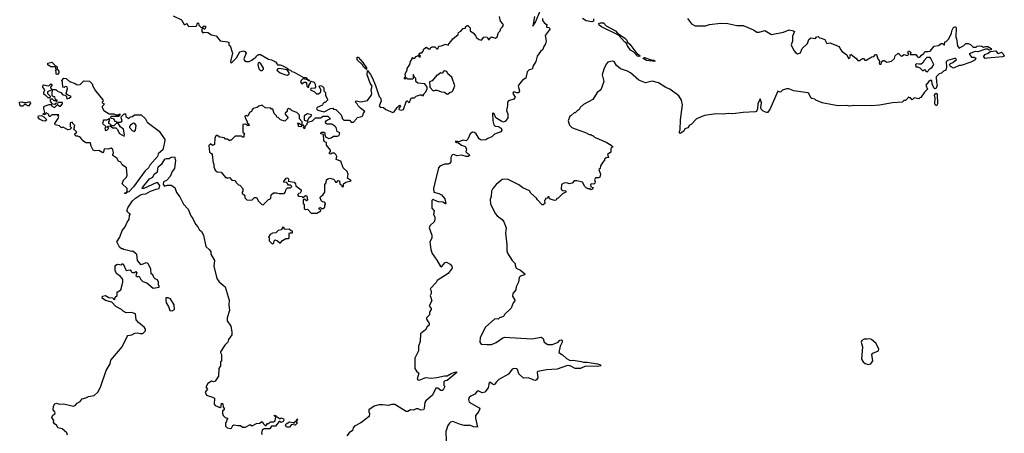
# Model space of a CAD drawing. Extents: x 2494106 to 2685573, y 758056 to 915185.
# Tile 281 of 507: x 2598912 to 2609395, y 864905 to 869312. Entities that reach past the tile are written whole.
import ezdxf

# ---------------------------------------------------------------- set-up
doc = ezdxf.new("R2010")
doc.units = 0

msp = doc.modelspace()

# ---------------------------------------------------------------- linework, layer by layer
at = {"layer": '0CON05XD'}
for points in [[(2604393, 869347), (2604375, 869242), (2604405, 869287), (2604457, 869413)], [(2600545, 869352), (2600635, 869310), (2600665, 869262), (2600675, 869260), (2600695, 869270), (2600700, 869255), (2600715, 869240), (2600787, 869243), (2600798, 869252), (2600805, 869277), (2600817, 869275), (2600820, 869255), (2600845, 869230), (2600858, 869232), (2600875, 869248), (2600890, 869245), (2600892, 869228), (2600885, 869210), (2600875, 869210), (2600865, 869220), (2600850, 869215), (2600850, 869185), (2600860, 869175), (2600868, 869172), (2600875, 869180), (2600917, 869177), (2600955, 869150), (2601005, 869140), (2601046, 869086), (2601126, 869076), (2601138, 869068), (2601140, 869045), (2601152, 869032), (2601177, 868955), (2601158, 868865), (2601165, 868850), (2601222, 868905), (2601255, 868968), (2601295, 868980), (2601310, 868975), (2601322, 868955), (2601300, 868895), (2601307, 868877), (2601325, 868868), (2601355, 868868), (2601385, 868880), (2601405, 868900), (2601425, 868908), (2601435, 868928), (2601455, 868943), (2601475, 868942), (2601563, 868893), (2601595, 868883), (2601635, 868862), (2601652, 868845), (2601655, 868830), (2601685, 868832), (2601715, 868820), (2601760, 868795), (2601772, 868782), (2601796, 868776), (2601810, 868760), (2601835, 868752), (2601935, 868698), (2601960, 868695), (2601980, 868670), (2601995, 868670), (2601998, 868662), (2601985, 868660), (2601980, 868670), (2601928, 868682), (2601910, 868665), (2601902, 868645), (2601915, 868630), (2601943, 868647), (2601958, 868648), (2601967, 868637), (2601970, 868605), (2601982, 868592), (2601990, 868595), (2601990, 868615), (2602008, 868635), (2602012, 868658), (2602046, 868646), (2602060, 868625), (2602062, 868595), (2602055, 868582), (2602012, 868578), (2602010, 868565), (2602050, 868545), (2602072, 868522), (2602095, 868522), (2602120, 868545), (2602120, 868565), (2602102, 868605), (2602115, 868610), (2602132, 868605), (2602150, 868585), (2602150, 868555), (2602170, 868535), (2602168, 868505), (2602190, 868465), (2602190, 868455), (2602165, 868430), (2602155, 868430), (2602140, 868415), (2602135, 868400), (2602080, 868375), (2602072, 868362), (2602088, 868348), (2602155, 868330), (2602223, 868367), (2602245, 868370), (2602255, 868360), (2602280, 868355), (2602335, 868300), (2602350, 868255), (2602365, 868240), (2602425, 868240), (2602442, 868222), (2602465, 868220), (2602500, 868255), (2602505, 868270), (2602555, 868280), (2602567, 868293), (2602572, 868318), (2602588, 868335), (2602541, 868371), (2602516, 868396), (2602507, 868417), (2602483, 868437), (2602495, 868447), (2602545, 868438), (2602615, 868453), (2602656, 868505), (2602663, 868527), (2602656, 868565), (2602666, 868605), (2602645, 868635), (2602613, 868725), (2602615, 868770), (2602649, 868729), (2602669, 868689), (2602702, 868612), (2602740, 868495), (2602755, 868480), (2602761, 868445), (2602739, 868395), (2602751, 868381), (2602785, 868378), (2602810, 868355), (2602886, 868324), (2602899, 868331), (2602932, 868378), (2602955, 868400), (2602968, 868385), (2602952, 868378), (2602950, 868355), (2602975, 868348), (2602998, 868355), (2603032, 868448), (2603038, 868448), (2603055, 868430), (2603068, 868432), (2603070, 868455), (2603085, 868480), (2603115, 868480), (2603132, 868498), (2603175, 868510), (2603195, 868510), (2603208, 868502), (2603220, 868525), (2603238, 868542), (2603252, 868575), (2603252, 868592), (2603225, 868630), (2603150, 868635), (2603130, 868655), (2603130, 868685), (2603112, 868702), (2603105, 868728), (2603100, 868725), (2603100, 868685), (2603095, 868680), (2603045, 868680), (2603035, 868690), (2603025, 868690), (2603015, 868680), (2603010, 868685), (2603010, 868695), (2603020, 868705), (2603018, 868735), (2603038, 868775), (2603038, 868792), (2603068, 868835), (2603073, 868867), (2603090, 868895), (2603090, 868905), (2603095, 868910), (2603102, 868902), (2603115, 868900), (2603135, 868920), (2603155, 868930), (2603178, 868912), (2603180, 868925), (2603163, 868947), (2603175, 868960), (2603195, 868960), (2603208, 868978), (2603215, 869000), (2603245, 869018), (2603265, 869000), (2603288, 869002), (2603290, 869015), (2603305, 869022), (2603332, 869022), (2603353, 869003), (2603365, 869002), (2603375, 869030), (2603405, 869032), (2603445, 869050), (2603478, 869042), (2603480, 869055), (2603508, 869082), (2603525, 869110), (2603580, 869155), (2603584, 869176), (2603609, 869191), (2603635, 869220), (2603658, 869222), (2603660, 869235), (2603675, 869250), (2603685, 869250), (2603710, 869225), (2603710, 869195), (2603745, 869168), (2603770, 869135), (2603772, 869122), (2603805, 869100), (2603830, 869095), (2603854, 869126), (2603875, 869130), (2603890, 869125), (2603905, 869100), (2603915, 869100), (2603918, 869115), (2603935, 869128), (2603980, 869115), (2603995, 869130), (2604010, 869175), (2604027, 869193), (2604035, 869220), (2604052, 869235), (2604062, 869255), (2604058, 869268), (2604032, 869295), (2604020, 869345)], [(2604479, 869325), (2604478, 869305), (2604500, 869275), (2604528, 869258), (2604520, 869245), (2604522, 869232), (2604545, 869230), (2604560, 869215), (2604507, 869145), (2604516, 869084), (2604512, 869055), (2604493, 869027), (2604482, 868995), (2604458, 868975), (2604422, 868925), (2604408, 868865), (2604378, 868822), (2604370, 868785), (2604335, 868778), (2604315, 868758), (2604301, 868689), (2604265, 868667), (2604223, 868615), (2604220, 868605), (2604233, 868555), (2604227, 868533), (2604205, 868532), (2604175, 868542), (2604168, 868535), (2604162, 868525), (2604187, 868485), (2604172, 868465), (2604115, 868447), (2604107, 868435), (2604107, 868397), (2604097, 868345), (2604108, 868308), (2604110, 868265), (2604085, 868232), (2604065, 868222), (2604045, 868228), (2603982, 868265), (2603965, 868310), (2603955, 868320), (2603948, 868312), (2603949, 868235), (2603962, 868192), (2603975, 868177), (2604005, 868173), (2604040, 868155), (2604046, 868134), (2604035, 868118), (2603969, 868091), (2603940, 868065), (2603895, 868048), (2603877, 868033), (2603825, 868028), (2603804, 868044), (2603772, 868095), (2603755, 868112), (2603735, 868113), (2603710, 868095), (2603685, 868040), (2603665, 868020), (2603635, 868030), (2603585, 868010), (2603575, 868016), (2603550, 868015), (2603565, 868004), (2603585, 868000), (2603615, 867974), (2603655, 867960), (2603668, 867935), (2603663, 867903), (2603680, 867885), (2603695, 867882), (2603702, 867865), (2603687, 867853), (2603666, 867854), (2603620, 867870), (2603565, 867861), (2603533, 867877), (2603517, 867873), (2603502, 867845), (2603502, 867798), (2603489, 867781), (2603475, 867772), (2603435, 867772), (2603385, 867750), (2603370, 867735), (2603333, 867575)], [(2606022, 869325), (2606065, 869268), (2606105, 869246), (2606215, 869246), (2606255, 869261), (2606375, 869274), (2606451, 869271), (2606549, 869249), (2606615, 869250), (2606725, 869203), (2606759, 869179), (2606785, 869179), (2606846, 869196), (2606916, 869156), (2607045, 869178), (2607105, 869203), (2607150, 869195), (2607160, 869185), (2607142, 869135), (2607142, 869085), (2607127, 869043), (2607155, 868984), (2607175, 868960), (2607195, 868950), (2607225, 868958), (2607244, 869006), (2607300, 869060), (2607315, 869100), (2607335, 869120), (2607385, 869112), (2607395, 869130), (2607412, 869132), (2607428, 869118), (2607447, 869117), (2607485, 869100), (2607505, 869060), (2607537, 869067), (2607636, 869026), (2607650, 868995), (2607668, 868975), (2607718, 868938), (2607735, 868900), (2607752, 868908), (2607758, 868925), (2607752, 868938), (2607765, 868940), (2607813, 868903), (2607835, 868878), (2607855, 868878), (2607885, 868900), (2607895, 868900), (2607912, 868882), (2607925, 868882), (2607985, 868918), (2608005, 868920), (2608025, 868940), (2608035, 868940), (2608050, 868895), (2608070, 868865), (2608062, 868855), (2608065, 868840), (2608085, 868840), (2608090, 868865), (2608105, 868878), (2608115, 868878), (2608145, 868860), (2608195, 868870), (2608225, 868900), (2608232, 868928), (2608265, 868957), (2608280, 868945), (2608285, 868930), (2608303, 868923), (2608325, 868940), (2608365, 868930), (2608380, 868945), (2608370, 868955), (2608375, 868980), (2608400, 868965), (2608392, 868942), (2608452, 868942), (2608470, 868915), (2608485, 868910), (2608500, 868915), (2608514, 868936), (2608538, 868952), (2608550, 868975), (2608585, 868972), (2608605, 868978), (2608649, 869031), (2608695, 869038), (2608725, 869060), (2608738, 869058), (2608755, 869040), (2608760, 869045), (2608762, 869078), (2608775, 869080), (2608800, 869105), (2608832, 869165), (2608836, 869195), (2608855, 869228), (2608875, 869240), (2608883, 869225), (2608880, 869125), (2608888, 869108), (2608898, 869035), (2608915, 869010), (2608963, 869037), (2608985, 869060), (2609012, 869058), (2609037, 869047), (2609065, 869020), (2609095, 869020), (2609105, 869030), (2609135, 869032), (2609155, 869030), (2609175, 869018), (2609195, 869028), (2609220, 869025), (2609256, 869006), (2609255, 868992), (2609235, 868988), (2609217, 868997), (2609195, 868998), (2609115, 868968), (2609085, 868973), (2609020, 868950), (2609045, 868912), (2609075, 868912), (2609091, 868901), (2609086, 868884), (2609040, 868860), (2608935, 868824), (2608915, 868824), (2608855, 868797), (2608822, 868812), (2608813, 868835), (2608823, 868847), (2608849, 868855), (2608888, 868888), (2608877, 868897), (2608865, 868898), (2608792, 868878), (2608777, 868863), (2608780, 868805), (2608774, 868776), (2608748, 868765), (2608727, 868743), (2608702, 868735), (2608670, 868705), (2608674, 868644), (2608682, 868615), (2608669, 868581), (2608655, 868576), (2608645, 868586), (2608629, 868629), (2608625, 868663), (2608607, 868665), (2608591, 868655), (2608560, 868615), (2608577, 868573), (2608545, 868540), (2608508, 868482), (2608495, 868480), (2608485, 868470), (2608435, 868480), (2608415, 868460), (2608395, 868480), (2608385, 868480), (2608375, 868490), (2608370, 868475), (2608345, 868450), (2608325, 868450), (2608307, 868433), (2608205, 868428), (2608068, 868402), (2607985, 868394), (2607795, 868398), (2607745, 868390), (2607725, 868397), (2607625, 868394), (2607565, 868404), (2607455, 868427), (2607390, 868455), (2607377, 868467), (2607345, 868472), (2607335, 868480), (2607316, 868526), (2607305, 868533), (2607155, 868556), (2607100, 868575), (2607075, 868576), (2607035, 868562), (2607017, 868543), (2607005, 868540), (2606985, 868550), (2606898, 868355), (2606875, 868324), (2606865, 868322), (2606827, 868337), (2606808, 868358), (2606802, 868375), (2606809, 868425), (2606795, 868468), (2606771, 868415), (2606769, 868361), (2606756, 868335), (2606745, 868329), (2606616, 868324), (2606505, 868309), (2606455, 868313), (2606405, 868304), (2606325, 868309), (2606304, 868304), (2606205, 868290), (2606120, 868255), (2606060, 868195), (2606045, 868190), (2606025, 868160), (2605995, 868148), (2605982, 868125), (2605945, 868098), (2605938, 868105), (2605938, 868125), (2605943, 868137), (2605948, 868245), (2605971, 868405), (2605960, 868455), (2605932, 868502), (2605835, 868573), (2605791, 868591), (2605715, 868641), (2605645, 868656), (2605575, 868638), (2605505, 868668), (2605416, 868746), (2605385, 868763), (2605309, 868789), (2605268, 868825), (2605242, 868865), (2605225, 868872), (2605175, 868860), (2605155, 868838), (2605130, 868785), (2605113, 868725), (2605132, 868655), (2605100, 868565), (2605062, 868535), (2605015, 868462), (2604915, 868410), (2604880, 868375), (2604865, 868350), (2604855, 868350), (2604825, 868320), (2604815, 868320), (2604785, 868290), (2604770, 868285), (2604752, 868235), (2604765, 868190), (2604790, 868165), (2604815, 868152), (2604935, 868112), (2604975, 868090), (2604995, 868090), (2605005, 868080), (2605015, 868080), (2605032, 868062), (2605157, 868007), (2605210, 867975), (2605230, 867955), (2605215, 867950), (2605208, 867935), (2605208, 867902), (2605170, 867875), (2605180, 867845), (2605155, 867840), (2605140, 867825), (2605140, 867815), (2605120, 867795), (2605098, 867755), (2605092, 867728), (2605080, 867715), (2605098, 867665), (2605088, 867635), (2605075, 867628), (2605044, 867626), (2605032, 867605), (2605040, 867585), (2605035, 867570), (2605025, 867560), (2605005, 867562), (2604990, 867555), (2604992, 867532), (2605020, 867525), (2605010, 867515), (2605010, 867505), (2604995, 867500), (2604985, 867510), (2604965, 867510), (2604945, 867520), (2604930, 867535), (2604905, 867580), (2604845, 867596), (2604816, 867594), (2604795, 867572), (2604765, 867562), (2604733, 867573), (2604705, 867572), (2604680, 867555), (2604678, 867508), (2604694, 867494), (2604728, 867488), (2604726, 867474), (2604690, 867455), (2604645, 867410), (2604632, 867408), (2604625, 867390), (2604606, 867384), (2604552, 867402), (2604550, 867425), (2604540, 867425), (2604528, 867412), (2604512, 867408), (2604510, 867395), (2604500, 867385), (2604502, 867355), (2604485, 867338), (2604475, 867340), (2604424, 867394), (2604415, 867410), (2604354, 867464), (2604339, 867489), (2604270, 867520), (2604225, 867553), (2604105, 867612), (2604049, 867611), (2603984, 867556), (2603951, 867515), (2603937, 867485), (2603933, 867427), (2603920, 867395), (2603926, 867345), (2603979, 867245), (2603995, 867224), (2604048, 867185), (2604067, 867157), (2604092, 867095), (2604084, 867036), (2604100, 866915), (2604099, 866849), (2604106, 866825), (2604155, 866748), (2604186, 866716), (2604187, 866695), (2604198, 866665), (2604245, 866644), (2604290, 866605), (2604287, 866595), (2604245, 866578), (2604231, 866565), (2604224, 866515), (2604197, 866465), (2604196, 866435), (2604163, 866395), (2604159, 866365), (2604183, 866325), (2604183, 866315), (2604168, 866295), (2604145, 866240), (2604075, 866170), (2604065, 866150), (2604020, 866135)], [(2605020, 869320), (2605022, 869298), (2605005, 869290), (2604945, 869301), (2604906, 869326)], [(2605505, 868921), (2605491, 868925), (2605449, 868969), (2605415, 868987), (2605383, 869035), (2605373, 869063), (2605354, 869074), (2605289, 869149), (2605107, 869235), (2605083, 869255), (2605080, 869270), (2605095, 869278), (2605127, 869277), (2605155, 869248), (2605255, 869195), (2605278, 869168), (2605355, 869115), (2605375, 869095), (2605382, 869072), (2605410, 869050), (2605482, 868952), (2605510, 868935), (2605514, 868925), (2605505, 868921)], [(2609190, 868900), (2609178, 868915), (2609179, 868925), (2609190, 868940), (2609224, 868955), (2609246, 868974), (2609305, 868979), (2609324, 868955), (2609335, 868952), (2609365, 868966), (2609385, 868950), (2609395, 868925), (2609375, 868917), (2609215, 868902), (2609190, 868900)], [(2599315, 868730), (2599302, 868732), (2599300, 868755), (2599292, 868765), (2599300, 868775), (2599298, 868798), (2599285, 868810), (2599245, 868810), (2599235, 868820), (2599225, 868820), (2599213, 868833), (2599212, 868848), (2599255, 868860), (2599292, 868822), (2599308, 868818), (2599310, 868785), (2599330, 868765), (2599330, 868745), (2599315, 868730)], [(2601495, 868770), (2601508, 868785), (2601507, 868797), (2601478, 868848), (2601463, 868857), (2601452, 868848), (2601448, 868835), (2601458, 868788), (2601475, 868770), (2601495, 868770)], [(2602605, 868780), (2602575, 868806), (2602562, 868832), (2602505, 868885), (2602505, 868913), (2602515, 868914), (2602567, 868857), (2602605, 868800), (2602605, 868780)], [(2605675, 868865), (2605585, 868879), (2605556, 868895), (2605550, 868905), (2605565, 868911), (2605625, 868888), (2605665, 868880), (2605676, 868875), (2605675, 868865)], [(2608575, 868758), (2608602, 868788), (2608627, 868805), (2608646, 868835), (2608615, 868900), (2608605, 868910), (2608572, 868908), (2608541, 868879), (2608529, 868851), (2608511, 868839), (2608485, 868837), (2608465, 868842), (2608450, 868835), (2608455, 868810), (2608475, 868810), (2608495, 868800), (2608525, 868770), (2608535, 868770), (2608545, 868780), (2608565, 868760), (2608575, 868758)], [(2601765, 868722), (2601780, 868735), (2601782, 868745), (2601759, 868779), (2601675, 868792), (2601662, 868788), (2601650, 868775), (2601685, 868747), (2601744, 868724), (2601765, 868722)], [(2603465, 868520), (2603475, 868523), (2603495, 868540), (2603515, 868544), (2603525, 868553), (2603546, 868606), (2603515, 868700), (2603472, 868735), (2603459, 868759), (2603435, 868768), (2603420, 868755), (2603415, 868740), (2603393, 868747), (2603365, 868720), (2603355, 868720), (2603305, 868660), (2603275, 868650), (2603280, 868595), (2603313, 868553), (2603335, 868562), (2603355, 868562), (2603404, 868544), (2603435, 868540), (2603465, 868520)], [(2600035, 867460), (2600030, 867465), (2600050, 867470), (2600058, 867482), (2600057, 867515), (2600002, 867565), (2600019, 867601), (2600051, 867635), (2600058, 867655), (2600050, 867735), (2600004, 867764), (2599990, 867795), (2599966, 867806), (2599945, 867838), (2599904, 867864), (2599903, 867877), (2599912, 867895), (2599905, 867928), (2599885, 867942), (2599855, 867931), (2599813, 867937), (2599805, 867900), (2599798, 867892), (2599755, 867918), (2599716, 867914), (2599695, 867923), (2599674, 867965), (2599665, 868000), (2599615, 868000), (2599580, 868025), (2599575, 868040), (2599555, 868060), (2599532, 868072), (2599515, 868072), (2599500, 868085), (2599500, 868095), (2599520, 868115), (2599490, 868145), (2599500, 868185), (2599480, 868205), (2599475, 868220), (2599450, 868215), (2599450, 868175), (2599460, 868165), (2599460, 868155), (2599445, 868142), (2599425, 868140), (2599375, 868168), (2599365, 868160), (2599355, 868162), (2599335, 868182), (2599291, 868191), (2599287, 868205), (2599322, 868258), (2599328, 868275), (2599320, 868285), (2599328, 868298), (2599255, 868300), (2599238, 868282), (2599225, 868280), (2599220, 868305), (2599195, 868320), (2599185, 868300), (2599160, 868305), (2599180, 868325), (2599168, 868365), (2599168, 868382), (2599178, 868392), (2599225, 868410), (2599248, 868408), (2599250, 868395), (2599275, 868380), (2599285, 868380), (2599315, 868410), (2599335, 868390), (2599348, 868392), (2599368, 868415), (2599370, 868425), (2599365, 868430), (2599325, 868430), (2599318, 868422), (2599295, 868420), (2599285, 868410), (2599262, 868412), (2599240, 868445), (2599242, 868468), (2599258, 868468), (2599275, 868450), (2599295, 868450), (2599305, 868440), (2599310, 868445), (2599310, 868455), (2599292, 868462), (2599285, 868490), (2599272, 868492), (2599260, 868505), (2599258, 868535), (2599265, 868570), (2599297, 868567), (2599315, 868550), (2599350, 868535), (2599373, 868513), (2599398, 868508), (2599410, 868495), (2599415, 868470), (2599440, 868475), (2599460, 868495), (2599420, 868510), (2599408, 868528), (2599420, 868575), (2599418, 868598), (2599395, 868600), (2599385, 868590), (2599373, 868593), (2599370, 868645), (2599360, 868665), (2599382, 868688), (2599407, 868687), (2599442, 868652), (2599502, 868632), (2599525, 868618), (2599558, 868622), (2599595, 868659), (2599655, 868657), (2599685, 868630), (2599690, 868605), (2599718, 868555), (2599797, 868457), (2599800, 868445), (2599790, 868435), (2599790, 868425), (2599808, 868418), (2599810, 868405), (2599792, 868388), (2599790, 868375), (2599808, 868345), (2599865, 868310), (2599915, 868310), (2599935, 868300), (2599965, 868300), (2599978, 868308), (2599980, 868295), (2599965, 868280), (2599885, 868280), (2599880, 868275), (2599882, 868262), (2599908, 868258), (2599920, 868245), (2599922, 868232), (2599935, 868230), (2599945, 868220), (2599985, 868220), (2599997, 868223), (2600002, 868235), (2599992, 868265), (2599998, 868282), (2600025, 868310), (2600038, 868308), (2600042, 868282), (2600075, 868260), (2600092, 868278), (2600115, 868280), (2600135, 868298), (2600205, 868300), (2600252, 868255), (2600271, 868221), (2600396, 868126), (2600457, 868035), (2600456, 868005), (2600447, 867975), (2600435, 867924), (2600387, 867883), (2600379, 867855), (2600297, 867763), (2600283, 867735), (2600249, 867701), (2600125, 867530), (2600075, 867478), (2600050, 867470), (2600045, 867462), (2600035, 867460)], [(2599235, 868480), (2599215, 868480), (2599185, 868510), (2599173, 868513), (2599170, 868535), (2599180, 868565), (2599160, 868595), (2599162, 868618), (2599222, 868608), (2599245, 868630), (2599257, 868617), (2599240, 868595), (2599240, 868585), (2599250, 868575), (2599248, 868562), (2599210, 868545), (2599210, 868525), (2599240, 868495), (2599235, 868480)], [(2608675, 868396), (2608662, 868402), (2608657, 868415), (2608660, 868475), (2608652, 868508), (2608665, 868529), (2608675, 868527), (2608679, 868515), (2608685, 868415), (2608675, 868396)], [(2598945, 868390), (2598925, 868392), (2598914, 868405), (2598912, 868435), (2598935, 868438), (2598955, 868430), (2598985, 868430), (2599022, 868442), (2599026, 868424), (2599005, 868392), (2598975, 868410), (2598962, 868408), (2598945, 868390)], [(2602015, 867250), (2602075, 867252), (2602120, 867275), (2602118, 867288), (2602102, 867292), (2602102, 867308), (2602115, 867310), (2602125, 867300), (2602145, 867300), (2602160, 867315), (2602160, 867335), (2602170, 867345), (2602170, 867355), (2602158, 867368), (2602135, 867370), (2602125, 867380), (2602110, 867415), (2602114, 867426), (2602145, 867450), (2602160, 867475), (2602160, 867555), (2602177, 867573), (2602180, 867605), (2602192, 867618), (2602215, 867622), (2602252, 867612), (2602268, 867598), (2602275, 867580), (2602288, 867582), (2602305, 867600), (2602317, 867597), (2602320, 867565), (2602338, 867548), (2602345, 867530), (2602360, 867535), (2602360, 867565), (2602385, 867582), (2602440, 867595), (2602402, 867622), (2602410, 867665), (2602400, 867695), (2602358, 867735), (2602330, 867805), (2602282, 867822), (2602288, 867855), (2602280, 867875), (2602265, 867890), (2602235, 867890), (2602225, 867880), (2602212, 867882), (2602210, 867895), (2602222, 867908), (2602222, 867922), (2602180, 867975), (2602180, 868005), (2602162, 868012), (2602150, 868025), (2602148, 868088), (2602120, 868095), (2602120, 868105), (2602130, 868115), (2602150, 868115), (2602160, 868105), (2602160, 868085), (2602170, 868065), (2602205, 868048), (2602227, 868053), (2602255, 868070), (2602295, 868070), (2602315, 868080), (2602320, 868105), (2602292, 868122), (2602282, 868165), (2602269, 868179), (2602235, 868200), (2602185, 868198), (2602172, 868205), (2602168, 868225), (2602174, 868236), (2602195, 868250), (2602220, 868255), (2602195, 868280), (2602145, 868280), (2602115, 868262), (2602058, 868262), (2602025, 868230), (2601982, 868218), (2601970, 868205), (2601970, 868195), (2601952, 868178), (2601945, 868150), (2601930, 868165), (2601940, 868175), (2601935, 868190), (2601920, 868190), (2601905, 868170), (2601880, 868175), (2601880, 868195), (2601872, 868208), (2601885, 868210), (2601920, 868190), (2601920, 868225), (2601890, 868255), (2601890, 868295), (2601864, 868324), (2601812, 868342), (2601795, 868360), (2601785, 868360), (2601775, 868370), (2601760, 868355), (2601760, 868335), (2601740, 868315), (2601740, 868305), (2601770, 868265), (2601735, 868230), (2601690, 868245), (2601665, 868270), (2601650, 868275), (2601648, 868288), (2601623, 868313), (2601608, 868358), (2601595, 868360), (2601585, 868370), (2601525, 868372), (2601495, 868400), (2601458, 868392), (2601442, 868378), (2601400, 868365), (2601383, 868347), (2601380, 868335), (2601360, 868325), (2601340, 868285), (2601333, 868283), (2601325, 868290), (2601310, 868285), (2601312, 868265), (2601332, 868235), (2601338, 868208), (2601360, 868185), (2601345, 868180), (2601315, 868200), (2601290, 868195), (2601290, 868115), (2601310, 868095), (2601300, 868085), (2601298, 868062), (2601285, 868060), (2601275, 868070), (2601205, 868070), (2601165, 868030), (2601155, 868030), (2601145, 868020), (2601125, 868040), (2601105, 868040), (2601092, 868052), (2601045, 868060), (2601015, 868080), (2601005, 868080), (2600990, 868055), (2600988, 867982), (2600965, 867972), (2600945, 867990), (2600928, 867972), (2600935, 867900), (2600956, 867886), (2600962, 867875), (2600972, 867785), (2600980, 867775), (2600980, 867745), (2600995, 867710), (2601015, 867690), (2601058, 867688), (2601105, 867630), (2601115, 867630), (2601125, 867620), (2601132, 867628), (2601145, 867630), (2601172, 867602), (2601208, 867598), (2601212, 867582), (2601242, 867552), (2601258, 867548), (2601290, 867515), (2601290, 867485), (2601280, 867475), (2601280, 867465), (2601308, 867438), (2601310, 867415), (2601332, 867392), (2601385, 867390), (2601412, 867418), (2601435, 867418), (2601455, 867380), (2601492, 867342), (2601505, 867340), (2601562, 867398), (2601575, 867400), (2601588, 867412), (2601590, 867445), (2601613, 867467), (2601645, 867468), (2601675, 867460), (2601728, 867462), (2601742, 867478), (2601750, 867505), (2601765, 867520), (2601795, 867520), (2601810, 867535), (2601795, 867550), (2601775, 867550), (2601758, 867578), (2601725, 867580), (2601720, 867585), (2601750, 867625), (2601767, 867627), (2601778, 867605), (2601772, 867592), (2601835, 867580), (2601850, 867565), (2601852, 867542), (2601908, 867498), (2601910, 867485), (2601900, 867465), (2601885, 867460), (2601870, 867445), (2601882, 867432), (2601915, 867430), (2601922, 867422), (2601935, 867420), (2601955, 867440), (2601970, 867435), (2601975, 867390), (2601965, 867382), (2601945, 867400), (2601930, 867395), (2601930, 867355), (2601940, 867345), (2601942, 867302), (2601955, 867290), (2601975, 867292), (2602015, 867250)], [(2601975, 868230), (2601990, 868265), (2602018, 868292), (2602018, 868298), (2601975, 868310), (2601942, 868288), (2601942, 868242), (2601975, 868230)], [(2599185, 868232), (2599160, 868235), (2599124, 868254), (2599110, 868275), (2599112, 868288), (2599145, 868290), (2599168, 868278), (2599200, 868245), (2599185, 868232)], [(2600025, 868070), (2600030, 868085), (2600017, 868147), (2599980, 868175), (2599980, 868185), (2599958, 868208), (2599942, 868208), (2599915, 868180), (2599895, 868180), (2599875, 868200), (2599860, 868205), (2599860, 868225), (2599870, 868235), (2599868, 868258), (2599837, 868243), (2599805, 868240), (2599793, 868205), (2599830, 868175), (2599830, 868165), (2599820, 868155), (2599825, 868132), (2599840, 868135), (2599860, 868155), (2599850, 868165), (2599852, 868178), (2599875, 868180), (2599905, 868160), (2599935, 868160), (2599952, 868145), (2599975, 868100), (2600025, 868070)], [(2600135, 868122), (2600146, 868134), (2600152, 868185), (2600140, 868205), (2600125, 868208), (2600092, 868188), (2600080, 868175), (2600080, 868165), (2600111, 868131), (2600135, 868122)], [(2599420, 864885), (2599415, 864910), (2599365, 864952), (2599318, 864965), (2599309, 864989), (2599282, 865005), (2599273, 865023), (2599275, 865040), (2599254, 865075), (2599265, 865100), (2599286, 865114), (2599290, 865125), (2599288, 865135), (2599268, 865155), (2599274, 865195), (2599285, 865218), (2599305, 865227), (2599337, 865217), (2599378, 865218), (2599485, 865196), (2599505, 865204), (2599524, 865226), (2599558, 865245), (2599579, 865271), (2599616, 865284), (2599645, 865299), (2599705, 865308), (2599744, 865345), (2599773, 865397), (2599834, 865575), (2599874, 865645), (2599884, 865685), (2600004, 865826), (2600055, 865938), (2600065, 865948), (2600105, 865953), (2600137, 865973), (2600165, 865976), (2600195, 865967), (2600222, 865968), (2600252, 865998), (2600252, 866015), (2600243, 866033), (2600178, 866085), (2600153, 866113), (2600145, 866178), (2600103, 866193), (2600045, 866190), (2600015, 866207), (2599996, 866226), (2599935, 866257), (2599892, 866302), (2599825, 866322), (2599790, 866345), (2599794, 866366), (2599825, 866372), (2599863, 866353), (2599905, 866350), (2599910, 866335), (2599925, 866330), (2599930, 866355), (2599950, 866375), (2599952, 866408), (2599990, 866435), (2600010, 866515), (2600010, 866545), (2600003, 866553), (2599986, 866576), (2599948, 866605), (2599930, 866635), (2599928, 866685), (2599935, 866698), (2599955, 866708), (2599995, 866700), (2600005, 866710), (2600015, 866710), (2600045, 866640), (2600087, 866647), (2600098, 866638), (2600100, 866625), (2600115, 866620), (2600135, 866620), (2600148, 866628), (2600160, 866615), (2600150, 866585), (2600165, 866572), (2600185, 866580), (2600202, 866545), (2600225, 866522), (2600265, 866510), (2600335, 866452), (2600397, 866463), (2600397, 866477), (2600390, 866485), (2600392, 866515), (2600379, 866539), (2600355, 866552), (2600342, 866565), (2600330, 866595), (2600313, 866605), (2600308, 866655), (2600285, 866708), (2600275, 866718), (2600255, 866723), (2600205, 866700), (2600168, 866748), (2600160, 866815), (2600145, 866820), (2600117, 866847), (2600105, 866842), (2600023, 866863), (2600015, 866870), (2599995, 866870), (2599975, 866890), (2599948, 866945), (2599980, 866995), (2600004, 867065), (2600036, 867104), (2600057, 867155), (2600078, 867185), (2600080, 867225), (2600090, 867235), (2600090, 867245), (2600075, 867250), (2600052, 867272), (2600065, 867309), (2600115, 867381), (2600145, 867410), (2600200, 867445), (2600225, 867454), (2600255, 867456), (2600304, 867486), (2600365, 867508), (2600398, 867512), (2600406, 867545), (2600384, 867574), (2600365, 867574), (2600235, 867514), (2600218, 867515), (2600221, 867525), (2600293, 867615), (2600329, 867635), (2600345, 867666), (2600378, 867692), (2600388, 867745), (2600429, 867781), (2600459, 867825), (2600475, 867833), (2600505, 867832), (2600525, 867848), (2600560, 867850), (2600573, 867815), (2600560, 867725), (2600536, 867695), (2600515, 867641), (2600475, 867598), (2600445, 867583), (2600440, 867555), (2600455, 867539), (2600485, 867549), (2600525, 867549), (2600564, 867524), (2600582, 867472), (2600618, 867425), (2600657, 867345), (2600706, 867295), (2600735, 867222), (2600756, 867195), (2600783, 867135), (2600809, 867105), (2600824, 867075), (2600847, 867055), (2600870, 867015), (2600893, 866895), (2600935, 866860), (2600947, 866837), (2600948, 866815), (2600986, 866746), (2600981, 866685), (2601010, 866555), (2601035, 866520), (2601100, 866465), (2601141, 866325), (2601139, 866275), (2601148, 866215), (2601123, 866135), (2601123, 866105), (2601159, 866045), (2601171, 865985), (2601170, 865955), (2601137, 865905), (2601128, 865875), (2601098, 865845), (2601052, 865775), (2601050, 865765), (2601062, 865745), (2601060, 865675), (2601050, 865665), (2601050, 865625), (2601032, 865595), (2601028, 865515), (2600995, 865460), (2600975, 865452), (2600955, 865460), (2600914, 865436), (2600898, 865405), (2600898, 865395), (2600912, 865375), (2600888, 865345), (2600902, 865312), (2600965, 865292), (2600988, 865278), (2600982, 865215), (2600993, 865203), (2601045, 865180), (2601058, 865192), (2601062, 865228), (2601075, 865220), (2601080, 865185), (2601090, 865175), (2601090, 865155), (2601070, 865145), (2601070, 865115), (2601080, 865095), (2601100, 865075), (2601128, 865065), (2601118, 865052), (2601115, 865030), (2601103, 865017), (2601103, 864983), (2601120, 864965), (2601155, 864958), (2601169, 864961), (2601182, 864988), (2601195, 864997), (2601235, 864988), (2601265, 864990), (2601285, 864972), (2601315, 864970), (2601365, 864998), (2601375, 864990), (2601395, 864990), (2601435, 865010), (2601465, 865012), (2601495, 865030), (2601510, 865005), (2601525, 864990), (2601535, 864990), (2601552, 865008), (2601565, 865010), (2601582, 865028), (2601613, 865027), (2601633, 865037), (2601640, 865080), (2601622, 865092), (2601625, 865100), (2601640, 865095), (2601640, 865080), (2601655, 865080), (2601685, 865060), (2601695, 865070), (2601721, 865061), (2601726, 865044), (2601719, 865031), (2601695, 865020), (2601685, 865030), (2601675, 865030), (2601637, 864983), (2601595, 864982), (2601575, 864952), (2601515, 864952), (2601493, 864937), (2601488, 864905), (2601495, 864892)], [(2603333, 867575), (2603320, 867515), (2603323, 867473), (2603375, 867462), (2603402, 867445), (2603440, 867405), (2603450, 867355), (2603445, 867350), (2603419, 867369), (2603373, 867373), (2603325, 867390), (2603315, 867400), (2603300, 867385), (2603300, 867305), (2603326, 867276), (2603320, 867235), (2603332, 867212), (2603332, 867195), (2603328, 867162), (2603280, 867115), (2603272, 867095), (2603302, 867015), (2603302, 866985), (2603280, 866945), (2603290, 866865), (2603305, 866820), (2603355, 866750), (2603392, 866682), (2603405, 866680), (2603444, 866726), (2603455, 866730), (2603496, 866706), (2603512, 866685), (2603518, 866665), (2603475, 866608), (2603358, 866535), (2603345, 866512), (2603282, 866445), (2603292, 866425), (2603292, 866395), (2603282, 866375), (2603302, 866315), (2603273, 866265), (2603293, 866235), (2603293, 866225), (2603277, 866195), (2603274, 866166), (2603243, 866135), (2603245, 866120), (2603272, 866075), (2603272, 866058), (2603250, 866040), (2603233, 866007), (2603180, 865965), (2603176, 865884), (2603158, 865835), (2603158, 865785), (2603118, 865705), (2603121, 865595), (2603137, 865567), (2603163, 865545), (2603143, 865485), (2603150, 865475), (2603165, 865473), (2603235, 865500), (2603295, 865494), (2603355, 865499), (2603435, 865519), (2603465, 865516), (2603505, 865544), (2603545, 865557), (2603570, 865555), (2603465, 865468), (2603440, 865465), (2603430, 865455), (2603430, 865415), (2603438, 865405), (2603419, 865361), (2603395, 865361), (2603365, 865386), (2603344, 865385), (2603308, 865312), (2603235, 865250), (2603227, 865233), (2603219, 865171), (2603210, 865155), (2603185, 865150), (2603155, 865167), (2603135, 865167), (2603105, 865153), (2603075, 865157), (2603045, 865137), (2603027, 865137), (2602905, 865212), (2602875, 865213), (2602835, 865200), (2602779, 865209), (2602735, 865210), (2602685, 865193), (2602630, 865155), (2602628, 865135), (2602638, 865115), (2602632, 865085), (2602545, 865017), (2602477, 864983), (2602462, 864965), (2602457, 864935), (2602420, 864910), (2602395, 864878)], [(2601605, 866922), (2601617, 866933), (2601622, 866955), (2601633, 866967), (2601657, 866957), (2601685, 866932), (2601711, 866959), (2601745, 866980), (2601775, 866980), (2601780, 866985), (2601780, 867035), (2601785, 867040), (2601818, 867042), (2601818, 867058), (2601802, 867062), (2601782, 867082), (2601738, 867078), (2601730, 867085), (2601728, 867098), (2601715, 867100), (2601698, 867072), (2601663, 867067), (2601638, 867042), (2601605, 867038), (2601580, 867025), (2601560, 866995), (2601567, 866987), (2601570, 866955), (2601605, 866922)], [(2600535, 866210), (2600560, 866225), (2600558, 866275), (2600519, 866339), (2600495, 866350), (2600470, 866350), (2600468, 866315), (2600472, 866295), (2600498, 866255), (2600510, 866215), (2600535, 866210)], [(2604020, 866135), (2604005, 866122), (2603970, 866125), (2603873, 866035), (2603816, 865925), (2603813, 865875), (2603826, 865856), (2603885, 865850), (2603935, 865852), (2603985, 865873), (2604055, 865923), (2604075, 865930), (2604365, 865911), (2604465, 865929), (2604487, 865915), (2604497, 865877), (2604535, 865850), (2604585, 865852), (2604645, 865878), (2604662, 865898), (2604681, 865901), (2604689, 865895), (2604688, 865875), (2604668, 865835), (2604652, 865765), (2604692, 865741), (2604735, 865701), (2604775, 865680), (2604806, 865684), (2604892, 865672), (2604915, 865663), (2604955, 865662), (2605065, 865644), (2605088, 865638), (2605102, 865625), (2605064, 865616), (2604935, 865620), (2604885, 865594), (2604827, 865597), (2604775, 865624), (2604745, 865629), (2604635, 865588), (2604520, 865580), (2604428, 865562), (2604422, 865555), (2604428, 865495), (2604416, 865474), (2604405, 865468), (2604385, 865470), (2604365, 865483), (2604325, 865496), (2604275, 865493), (2604228, 865538), (2604213, 865585), (2604205, 865593), (2604176, 865594), (2604155, 865587), (2604117, 865535), (2604015, 865480), (2603988, 865455), (2603965, 865420), (2603945, 865428), (2603926, 865446), (2603912, 865445), (2603901, 865389), (2603866, 865344), (2603835, 865338), (2603795, 865356), (2603782, 865355), (2603759, 865321), (2603715, 865300), (2603699, 865285), (2603690, 865265), (2603698, 865238), (2603806, 865176), (2603810, 865165), (2603797, 865135), (2603766, 865095), (2603766, 865066), (2603785, 864970), (2603745, 864973), (2603705, 864992), (2603695, 864988), (2603645, 864988), (2603595, 865003), (2603525, 865032), (2603500, 865025), (2603487, 865013), (2603472, 864988), (2603451, 864925), (2603452, 864825)], [(2607945, 865640), (2607975, 865644), (2607994, 865676), (2607984, 865746), (2607995, 865760), (2608055, 865783), (2608058, 865805), (2608027, 865867), (2607982, 865905), (2607965, 865912), (2607935, 865907), (2607905, 865910), (2607879, 865895), (2607873, 865877), (2607884, 865825), (2607874, 865695), (2607892, 865665), (2607915, 865649), (2607945, 865640)], [(2601765, 864970), (2601752, 864975), (2601742, 864985), (2601748, 865005), (2601785, 865027), (2601825, 865020), (2601835, 865010), (2601840, 865025), (2601860, 865040), (2601865, 865060), (2601870, 865055), (2601867, 865043), (2601860, 865040), (2601860, 865025), (2601870, 865015), (2601845, 864992), (2601805, 864998), (2601785, 864972), (2601765, 864970)]]:
    msp.add_lwpolyline(points, dxfattribs=at)

doc.saveas('drawing.dxf')
